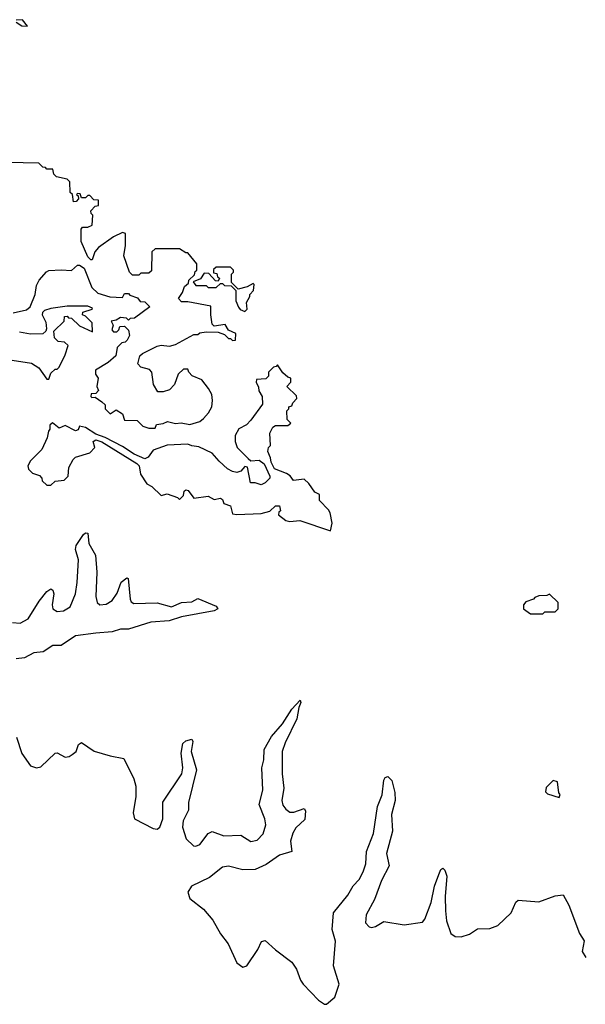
# Model space of a CAD drawing. Extents: x 2293139 to 2515392, y 824115 to 1006937.
# Tile 377 of 417: x 2495542 to 2498313, y 856606 to 861432. Entities that reach past the tile are written whole.
import ezdxf

# ---------------------------------------------------------------- set-up
doc = ezdxf.new("R2010")
doc.units = 0

msp = doc.modelspace()

# ---------------------------------------------------------------- linework, layer by layer
at = {"layer": '0CON10XD'}
for points in [[(2495525, 861420), (2495553, 861403), (2495580, 861400), (2495555, 861432.5), (2495525, 861430)], [(2495510, 859995), (2495575, 860010), (2495592.5, 860025), (2495617.5, 860085), (2495625, 860130), (2495637.5, 860155), (2495673.6, 860196.4), (2495685, 860202.5), (2495745, 860206.7), (2495795, 860202.5), (2495825, 860230), (2495835, 860230), (2495857.5, 860215), (2495895, 860120), (2495925, 860092.5), (2495983.6, 860073.6), (2496045, 860070), (2496055, 860090), (2496075, 860090), (2496081.7, 860081.7), (2496118.3, 860068.3), (2496131.7, 860051.7), (2496155, 860050), (2496180, 860025), (2496105, 859970), (2496083, 859967), (2496075, 859960), (2496065, 859970), (2496035, 859972.5), (2496015, 859960), (2495990, 859955), (2496000, 859935), (2495992.5, 859912.5), (2496001.7, 859901.7), (2496018.3, 859901.7), (2496028.3, 859911.7), (2496031.7, 859928.3), (2496055, 859930), (2496075, 859910), (2496080, 859885), (2496068.3, 859861.7), (2496058.3, 859851.7), (2496041.7, 859848.3), (2496020, 859825), (2496012.5, 859785), (2495975, 859752.5), (2495912.5, 859715), (2495913.3, 859695), (2495926.2, 859675), (2495920, 859635), (2495927.5, 859615), (2495915, 859600), (2495891.7, 859598.3), (2495890, 859585), (2495895, 859580), (2495911.7, 859581.7), (2495945, 859560), (2495960, 859545), (2495960, 859525), (2495985, 859500), (2496015, 859520), (2496045, 859500), (2496055, 859470), (2496117, 859467), (2496145, 859440), (2496175, 859430), (2496205, 859430), (2496211.7, 859448.3), (2496245, 859453.3), (2496266.4, 859463.6), (2496305, 859453.3), (2496333.6, 859456.4), (2496375, 859447.5), (2496425, 859462.5), (2496443, 859477), (2496467.5, 859505), (2496482.5, 859535), (2496486.7, 859565), (2496482.5, 859595), (2496467.5, 859625), (2496435, 859667.5), (2496387.5, 859687.5), (2496370, 859705), (2496365, 859720), (2496345, 859720), (2496317.5, 859695), (2496300, 859645), (2496275, 859617.5), (2496245, 859607.5), (2496218.3, 859608.3), (2496197.5, 859645), (2496190, 859705), (2496178.3, 859718.3), (2496135, 859730), (2496120, 859745), (2496130, 859785), (2496143, 859797), (2496215, 859832.5), (2496235, 859837.5), (2496275, 859832.5), (2496305, 859840), (2496395, 859890), (2496415, 859890), (2496425, 859897.5), (2496455, 859902.5), (2496515, 859900), (2496545, 859890), (2496565, 859870), (2496575, 859870), (2496585, 859860), (2496598.3, 859861.7), (2496600, 859895), (2496565, 859910), (2496548.3, 859938.3), (2496495, 859930), (2496485, 859940), (2496477.5, 859985), (2496478.3, 860028.3), (2496365, 860050), (2496335, 860050), (2496320, 860065), (2496340, 860095), (2496350, 860125), (2496368.3, 860141.7), (2496370, 860155), (2496398.3, 860181.7), (2496401.7, 860198.3), (2496410, 860205), (2496410, 860235), (2496365, 860290), (2496355, 860290), (2496325, 860310), (2496205, 860310), (2496190, 860295), (2496188.3, 860201.7), (2496175, 860190), (2496135, 860190), (2496125, 860180), (2496095, 860180), (2496080, 860195), (2496052.5, 860275), (2496060, 860325), (2496060, 860385), (2496045, 860390), (2496001.7, 860368.3), (2495927.5, 860315), (2495910, 860295), (2495897.5, 860255), (2495890, 860255), (2495875, 860270), (2495843.3, 860345), (2495843.3, 860405), (2495850, 860415), (2495875, 860416.2), (2495896.7, 860425), (2495900, 860475), (2495891.7, 860481.7), (2495890, 860495), (2495911.7, 860518.3), (2495928.3, 860521.7), (2495928.3, 860548.3), (2495905, 860550), (2495885, 860570), (2495875, 860570), (2495865, 860560), (2495845, 860560), (2495838.3, 860578.3), (2495825, 860580), (2495820, 860575), (2495828.3, 860568.3), (2495830, 860555), (2495818.3, 860541.7), (2495805, 860540), (2495800, 860575), (2495790, 860585), (2495788.3, 860638.3), (2495775, 860650), (2495721.7, 860661.7), (2495710, 860675), (2495705, 860700), (2495675, 860700), (2495668.3, 860708.3), (2495655, 860710), (2495635, 860730), (2495482.5, 860732.5)], [(2496645, 860002.5), (2496657, 860013), (2496653, 860047), (2496670, 860075), (2496670, 860085), (2496687.5, 860105), (2496690, 860135), (2496685, 860140), (2496657, 860123), (2496611.7, 860111.7), (2496580, 860145), (2496580, 860185), (2496590, 860195), (2496590, 860205), (2496575, 860220), (2496505, 860220), (2496491.7, 860208.3), (2496491.7, 860191.7), (2496508.3, 860188.3), (2496511.7, 860171.7), (2496520, 860165), (2496515, 860150), (2496501.7, 860151.7), (2496468.3, 860188.3), (2496445, 860190), (2496428.3, 860161.7), (2496391.7, 860148.3), (2496405, 860130), (2496455, 860130), (2496465, 860120), (2496505, 860120), (2496525, 860140), (2496535, 860140), (2496545, 860130), (2496578.3, 860128.3), (2496600, 860105), (2496600, 860055), (2496613, 860023), (2496621.7, 860011.7), (2496645, 860002.5)], [(2495505, 859763.8), (2495599.3, 859749.3), (2495636.4, 859726.4), (2495675, 859670), (2495685, 859670), (2495695, 859700), (2495715, 859720), (2495725, 859720), (2495735, 859730), (2495765, 859790), (2495780, 859835), (2495761.7, 859851.7), (2495730, 859855), (2495713, 859873), (2495710, 859905), (2495760, 859955), (2495761.7, 859978.3), (2495775, 859980), (2495781.7, 859971.7), (2495795, 859970), (2495835, 859932.5), (2495898.3, 859901.7), (2495897, 859947), (2495865, 859980), (2495850, 859985), (2495851.7, 859998.3), (2495897, 860013), (2495898.3, 860018.3), (2495875, 860027.5), (2495775, 860027.5), (2495695, 860017.5), (2495663, 860007), (2495653, 859997), (2495652.5, 859985), (2495669.3, 859949.3), (2495673, 859917), (2495670, 859905), (2495655, 859892.5), (2495595, 859891.2), (2495540.4, 859900.5)], [(2497065, 858927.5), (2497073.3, 858965), (2497062.5, 859015), (2497055, 859030), (2497010, 859075), (2497010, 859105), (2496987, 859117), (2496958.3, 859158.3), (2496935, 859180), (2496883, 859173), (2496866.4, 859196.4), (2496848.3, 859208.3), (2496790.7, 859230.7), (2496773.6, 859263.6), (2496771.2, 859285), (2496757.5, 859315), (2496760, 859335), (2496770, 859345), (2496767.5, 859405), (2496782.5, 859435), (2496795, 859442.5), (2496855, 859442.5), (2496870, 859455), (2496853, 859473), (2496850, 859515), (2496860, 859525), (2496860, 859535), (2496875, 859540), (2496880, 859555), (2496900, 859575), (2496898.3, 859588.3), (2496850, 859635), (2496870, 859655), (2496870, 859675), (2496855, 859680), (2496831.7, 859701.7), (2496805, 859740), (2496798.3, 859731.7), (2496785, 859730), (2496760, 859705), (2496760, 859685), (2496748.3, 859671.7), (2496701.7, 859668.3), (2496700, 859655), (2496711.7, 859631.7), (2496713, 859613), (2496730, 859585), (2496731.7, 859548.3), (2496675, 859470), (2496653, 859447), (2496615, 859427.5), (2496597.5, 859395), (2496597.5, 859365), (2496607.5, 859335), (2496660.7, 859280.7), (2496675, 859270), (2496715, 859273.3), (2496740, 859255), (2496767.5, 859195), (2496767.5, 859185), (2496745, 859162.5), (2496725, 859152.5), (2496695, 859162.5), (2496672.5, 859162.5), (2496658.3, 859238.3), (2496645, 859242.5), (2496625, 859220), (2496606.4, 859213.6), (2496585, 859217.5), (2496560.7, 859230.7), (2496518.3, 859268.3), (2496485, 859307.5), (2496419.3, 859339.3), (2496385, 859343.3), (2496365, 859352.5), (2496265, 859347.5), (2496195, 859322.5), (2496171.7, 859288.3), (2496155, 859280), (2496102.5, 859302.5), (2496045, 859340), (2495960, 859385), (2495915, 859400), (2495865, 859433.3), (2495835, 859440), (2495828.3, 859421.7), (2495815, 859417.5), (2495765, 859442.5), (2495735, 859430), (2495703, 859457), (2495690, 859445), (2495690, 859425), (2495682.5, 859415), (2495677, 859383), (2495650, 859325), (2495595, 859270), (2495582.5, 859245), (2495585, 859230), (2495605, 859210), (2495638.3, 859198.3), (2495650, 859185), (2495651.7, 859171.7), (2495675, 859150), (2495695, 859150), (2495715, 859170), (2495760, 859175), (2495780, 859195), (2495783, 859237), (2495803.6, 859276.4), (2495815, 859287.5), (2495885, 859310), (2495910, 859335), (2495902.5, 859365), (2495915, 859372.5), (2495945, 859362.5), (2496115, 859257.5), (2496127.5, 859245), (2496133.9, 859203.9), (2496165, 859157.5), (2496190, 859145), (2496235, 859100), (2496265, 859107.5), (2496315, 859090), (2496325, 859080), (2496345, 859100), (2496348.3, 859121.7), (2496355, 859127.5), (2496367.5, 859125), (2496395, 859087.5), (2496465, 859096.7), (2496495, 859080), (2496525, 859087.5), (2496535, 859080), (2496541.7, 859061.7), (2496575, 859050), (2496585, 859010), (2496605, 859007.5), (2496725, 859012.5), (2496767, 859023), (2496795, 859050), (2496815, 859050), (2496820, 859025), (2496811.7, 859018.3), (2496810, 859005), (2496845, 858977.5), (2496865, 858972.5), (2496915, 858977.5), (2497065, 858927.5)], [(2495507.5, 858477.5), (2495545, 858474.8), (2495583.2, 858495), (2495637.5, 858582.5), (2495675, 858630), (2495695, 858642.9), (2495705, 858635.6), (2495708.4, 858618.4), (2495701, 858565), (2495704, 858544), (2495725, 858531.5), (2495757.3, 858535), (2495790, 858555), (2495815, 858617.5), (2495824.1, 858674.1), (2495829.6, 858785), (2495815.3, 858835), (2495818, 858855), (2495855, 858909.4), (2495865, 858917.1), (2495875, 858916.2), (2495881.1, 858865), (2495913.1, 858806.9), (2495920, 858725), (2495914.8, 858605.1), (2495922.2, 858575), (2495933.8, 858563.8), (2495965, 858567.7), (2495995, 858585.3), (2496019.4, 858620.6), (2496038.9, 858675), (2496066.5, 858696.5), (2496072.7, 858692.7), (2496082.6, 858592.6), (2496088.8, 858578.8), (2496100.8, 858570.8), (2496215, 858574.8), (2496285.7, 858554.3), (2496335, 858575.3), (2496385, 858579.6), (2496415, 858595.6), (2496505, 858557.8), (2496512.5, 858545), (2496495, 858534.6), (2496335, 858504.8), (2496273.7, 858486.3), (2496185, 858479.2), (2496075, 858444.5), (2496035, 858445.4), (2495995, 858432.2), (2495915.4, 858424.6), (2495815, 858412.2), (2495745, 858365.6), (2495705, 858365.4), (2495656.9, 858333.1), (2495611.3, 858328.7), (2495566.2, 858303.8), (2495525, 858300.3)], [(2498105, 858520), (2498115, 858530), (2498165, 858530), (2498180, 858545), (2498180, 858575), (2498137, 858617), (2498125, 858610), (2498085, 858607.5), (2498065, 858600), (2498058.3, 858591.7), (2498021.7, 858578.3), (2498010, 858565), (2498010, 858545), (2498045, 858520), (2498105, 858520)], [(2495526.8, 857915), (2495552.8, 857835), (2495595, 857774.6), (2495625, 857764.6), (2495645, 857769.6), (2495715, 857836.5), (2495725, 857838.1), (2495765, 857817.3), (2495785, 857820.4), (2495799.6, 857830.4), (2495818.6, 857845), (2495830.6, 857879.4), (2495845, 857889.2), (2495907.3, 857847.3), (2495985, 857823.8), (2496051.4, 857811.5), (2496101.5, 857711.5), (2496111.5, 857675), (2496111.3, 857625), (2496098.3, 857545), (2496104.7, 857515), (2496195, 857468.2), (2496215, 857464.6), (2496228, 857475), (2496243.7, 857515), (2496243.8, 857596.2), (2496336.6, 857735), (2496341.4, 857765), (2496333.4, 857836.6), (2496341.4, 857885), (2496355, 857898.1), (2496385.9, 857905.9), (2496390, 857895), (2496382.3, 857845), (2496408.2, 857755), (2496368.4, 857595), (2496368.4, 857558.4), (2496342.6, 857505), (2496339.4, 857475), (2496357.2, 857417.2), (2496392.7, 857382.7), (2496405, 857380.8), (2496425, 857389.2), (2496465, 857442.5), (2496485, 857452.3), (2496542.3, 857432.3), (2496625, 857434.7), (2496675, 857404.8), (2496705, 857411.3), (2496735, 857441.8), (2496747, 857485), (2496742, 857515), (2496715.6, 857585), (2496732.3, 857655), (2496727.9, 857765), (2496738.3, 857805), (2496740, 857855), (2496775, 857918.5), (2496829.7, 857980.3), (2496875, 858052), (2496916.1, 858096.1), (2496918.8, 858085), (2496908.6, 858061.4), (2496899.6, 858005), (2496841.7, 857888.3), (2496828.1, 857845), (2496827.1, 857815), (2496827.8, 857735), (2496836, 857665), (2496826.7, 857605), (2496831.5, 857581.5), (2496845, 857561.8), (2496865, 857548.6), (2496885, 857548.1), (2496935, 857566.5), (2496941.5, 857555), (2496938.9, 857511.1), (2496895, 857470.9), (2496880.3, 857445), (2496868, 857405), (2496875.2, 857354.8), (2496815, 857336.9), (2496748.7, 857291.3), (2496695, 857267.3), (2496635, 857265.6), (2496565, 857282.4), (2496535, 857278.3), (2496472.4, 857227.6), (2496383.8, 857185), (2496365.4, 857155), (2496376.2, 857125), (2496442.2, 857072.2), (2496488, 857018), (2496525, 856951.5), (2496562.8, 856902.8), (2496605, 856810), (2496635, 856787.3), (2496655.3, 856794.7), (2496708.1, 856875), (2496725.8, 856914.2), (2496745, 856919.2), (2496795, 856872.9), (2496875, 856812.5), (2496898.3, 856778.3), (2496917.5, 856725), (2496930.8, 856705), (2497005, 856626), (2497035, 856606), (2497045, 856607.5), (2497085, 856640.8), (2497106.5, 856705), (2497079.6, 856795), (2497088.2, 856915), (2497073.1, 856973.1), (2497079.3, 857055), (2497148.7, 857141.3), (2497175, 857187.1), (2497205, 857218.2), (2497224.5, 857255.5), (2497237.6, 857295), (2497240.4, 857355), (2497275, 857443.8), (2497294.6, 857575), (2497317.9, 857632.1), (2497326.2, 857705), (2497332.3, 857717.7), (2497345, 857722.5), (2497365, 857702.5), (2497379.6, 857645), (2497381.5, 857605), (2497363.9, 857536.1), (2497368.8, 857455), (2497338.4, 857345), (2497351.8, 857285), (2497315, 857212.9), (2497279.6, 857120.4), (2497239.4, 857045), (2497236.7, 857005), (2497254.2, 856985), (2497265, 856981.9), (2497285, 856987.1), (2497325, 857011.1), (2497425, 856995.5), (2497515, 857009.4), (2497527.1, 857022.9), (2497558.2, 857105), (2497574.4, 857185.6), (2497595, 857242), (2497605, 857266), (2497615, 857274), (2497625, 857263.8), (2497633.9, 857233.9), (2497626.2, 857135), (2497627.6, 857065)], [(2498185, 857620), (2498190, 857635), (2498182.5, 857642.5), (2498177, 857697), (2498155, 857702.5), (2498121.7, 857668.3), (2498118.3, 857648.3), (2498128.3, 857638.3), (2498185, 857620)], [(2497627.6, 857065), (2497633.2, 857015), (2497653.8, 856953.8), (2497675, 856938), (2497705, 856937.5), (2497745, 856950.6), (2497785, 856976.5), (2497845, 856977.3), (2497885, 856992.7), (2497949.5, 857055), (2497972.7, 857107.3), (2497983.4, 857116.6), (2498085, 857108.1), (2498165, 857137.8), (2498205, 857142.5), (2498232.6, 857092.6), (2498283.9, 856953.9), (2498306.9, 856916.9), (2498297.1, 856865), (2498315.6, 856835)]]:
    msp.add_lwpolyline(points, dxfattribs=at)

doc.saveas('drawing.dxf')
